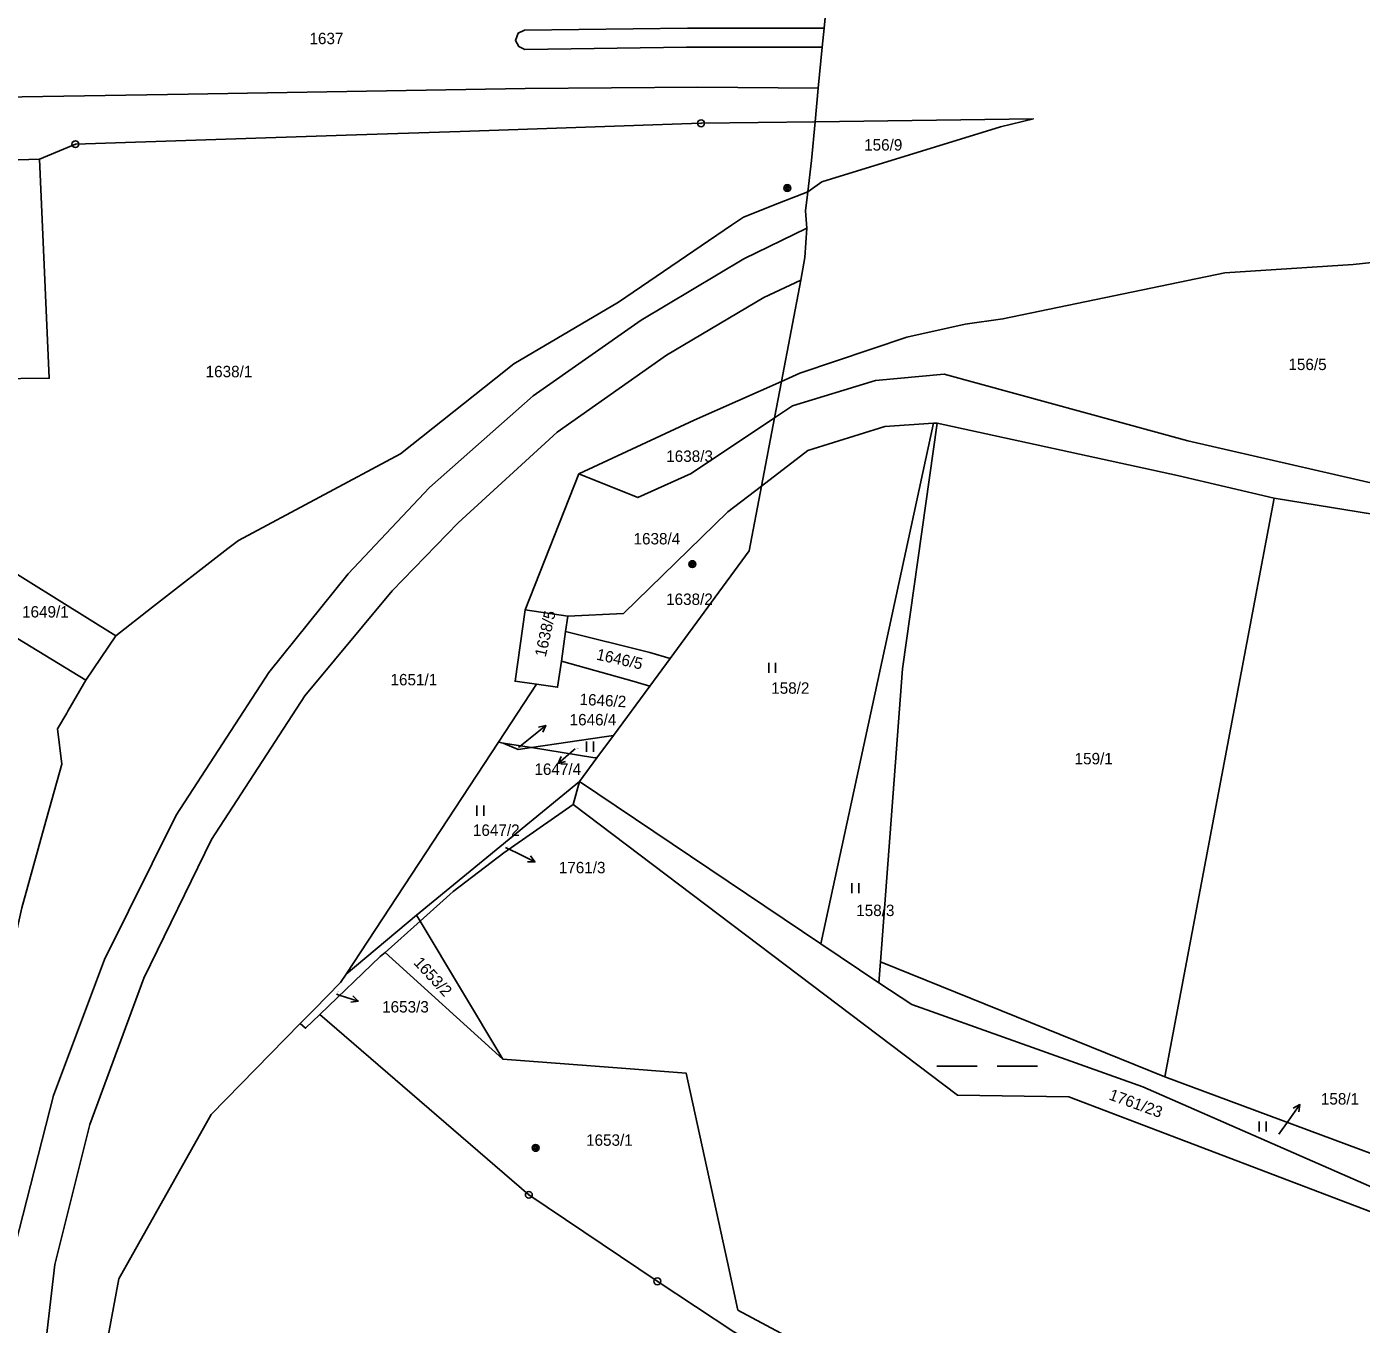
# Model space of a CAD drawing. Extents: x -737240 to -735272, y -1119606 to -1117878.
# Drawn here: x -735865.3 to -735666.6, y -1118294.6 to -1118101.4 of the extents above; entities that cross this region are included whole.
import ezdxf

# ---------------------------------------------------------------- set-up
doc = ezdxf.new("R2010")
doc.units = 0
for name, color, linetype in [('Level 1', 7, 'Continuous'), ('Level 13', 7, 'Continuous'), ('Level 16', 7, 'Continuous'), ('Level 18', 7, 'Continuous'), ('Level 25', 7, 'Continuous'), ('Level 4', 7, 'Continuous')]:
    doc.layers.add(name, color=color, linetype=linetype)

msp = doc.modelspace()

# ---------------------------------------------------------------- linework, layer by layer
at = {"layer": 'Level 1'}
for p, q in [((-735745.82, -1118093.99), (-735746.57, -1118101.59)), ((-735746.57, -1118101.59), (-735746.85, -1118104.42)), ((-735746.85, -1118104.42), (-735747.46, -1118110.54)), ((-735747.46, -1118110.54), (-735747.88, -1118115.52)), ((-735863.39, -1118121.07), (-735880.33, -1118121.65)), ((-735750.05, -1118139.1), (-735752.92, -1118154.17)), ((-735752.92, -1118154.17), (-735753.95, -1118159.58)), ((-735753.95, -1118159.58), (-735752.92, -1118154.17)), ((-735753.95, -1118159.58), (-735755.89, -1118169.79)), ((-735755.89, -1118169.79), (-735753.95, -1118159.58)), ((-735729.75, -1118160.38), (-735730.27, -1118160.42)), ((-735791.07, -1118188.21), (-735783.09, -1118167.95)), ((-735679.55, -1118171.55), (-735695.81, -1118257.7)), ((-735784.73, -1118189.12), (-735791.07, -1118188.21)), ((-735785.06, -1118191.4), (-735784.73, -1118189.12)), ((-735856.51, -1118198.68), (-735852.06, -1118192.04)), ((-735785.06, -1118191.4), (-735785.68, -1118195.83)), ((-735769.5, -1118195.41), (-735772.53, -1118199.54)), ((-735795.06, -1118207.91), (-735789.38, -1118199.27)), ((-735772.53, -1118199.54), (-735777.94, -1118206.89)), ((-735817.75, -1118242.43), (-735795.06, -1118207.91)), ((-735794.35, -1118208.02), (-735795.06, -1118207.91)), ((-735790.12, -1118208.7), (-735794.35, -1118208.02)), ((-735777.94, -1118206.89), (-735780.4, -1118210.24)), ((-735780.4, -1118210.24), (-735782.97, -1118213.74)), ((-735782.97, -1118213.74), (-735807.28, -1118233.64)), ((-735782.97, -1118213.74), (-735783.92, -1118217.15)), ((-735807.28, -1118233.64), (-735817.75, -1118242.43)), ((-735811.93, -1118239.18), (-735806.74, -1118234.53)), ((-735806.74, -1118234.53), (-735807.28, -1118233.64)), ((-735806.74, -1118234.53), (-735794.43, -1118255.09)), ((-735738.42, -1118243.7), (-735747.04, -1118237.9)), ((-735811.93, -1118239.18), (-735794.43, -1118255.09)), ((-735738.42, -1118243.7), (-735738.18, -1118240.59))]:
    msp.add_line(p, q, dxfattribs=at)
for points in [[(-735747.88, -1118115.52), (-735747.46, -1118110.54), (-735746.85, -1118104.42), (-735746.57, -1118101.59), (-735745.82, -1118093.99), (-735744.34, -1118079.05)], [(-735748.98, -1118125.95), (-735746.89, -1118124.47), (-735720.3, -1118116.28), (-735715.4, -1118115.07), (-735747.88, -1118115.52)], [(-735747.88, -1118115.52), (-735764.89, -1118115.75), (-735800.74, -1118116.95), (-735817.73, -1118117.51), (-735858.06, -1118118.86), (-735863.39, -1118121.07)], [(-735747.88, -1118115.52), (-735748.44, -1118121.27), (-735748.98, -1118125.95)], [(-735748.98, -1118125.95), (-735748.44, -1118121.27), (-735747.88, -1118115.52)], [(-735880.33, -1118121.65), (-735879.01, -1118153.87), (-735861.94, -1118153.71), (-735863.39, -1118121.07)], [(-735748.98, -1118125.95), (-735753.19, -1118127.61), (-735758.58, -1118129.73), (-735760.33, -1118130.92), (-735777.16, -1118142.36), (-735792.77, -1118151.57), (-735795.47, -1118153.71), (-735809.64, -1118164.94), (-735833.77, -1118177.85), (-735835.35, -1118179.07), (-735846.7, -1118187.89), (-735852.06, -1118192.04)], [(-735752.92, -1118154.17), (-735750.05, -1118139.1), (-735749.41, -1118135.75), (-735749.12, -1118131.38), (-735749.31, -1118128.77), (-735748.98, -1118125.95)], [(-735748.98, -1118125.95), (-735749.31, -1118128.77), (-735749.12, -1118131.38)], [(-735749.12, -1118131.38), (-735749.41, -1118135.75), (-735750.05, -1118139.1)], [(-735637.5, -1118134.34), (-735651.62, -1118135.06), (-735667.77, -1118136.76), (-735686.9, -1118138.02), (-735719.94, -1118144.87), (-735725.55, -1118145.65), (-735734.26, -1118147.6), (-735750.18, -1118152.95), (-735752.92, -1118154.17)], [(-735783.09, -1118167.95), (-735765.91, -1118159.95), (-735752.92, -1118154.17)], [(-735641.53, -1118170.06), (-735641.98, -1118170.05), (-735657.79, -1118170.95), (-735692.42, -1118163.05), (-735728.69, -1118153.12), (-735738.92, -1118154.04), (-735751.28, -1118157.8), (-735753.95, -1118159.58)], [(-735753.95, -1118159.58), (-735766.37, -1118167.87), (-735774.28, -1118171.47), (-735783.09, -1118167.95)], [(-735730.27, -1118160.42), (-735737.54, -1118160.91), (-735748.97, -1118164.49), (-735755.89, -1118169.79)], [(-735730.27, -1118160.42), (-735733.99, -1118177.6), (-735747.04, -1118237.9)], [(-735738.18, -1118240.59), (-735734.88, -1118196.97), (-735729.75, -1118160.38)], [(-735679.55, -1118171.55), (-735693.94, -1118168.18), (-735729.75, -1118160.38)], [(-735784.73, -1118189.12), (-735776.44, -1118188.72), (-735760.89, -1118173.62), (-735755.89, -1118169.79)], [(-735747.04, -1118237.9), (-735782.97, -1118213.74), (-735780.4, -1118210.24), (-735777.94, -1118206.89), (-735772.53, -1118199.54), (-735769.5, -1118195.41), (-735757.72, -1118179.39), (-735755.89, -1118169.79)], [(-735755.89, -1118169.79), (-735757.72, -1118179.39), (-735769.5, -1118195.41)], [(-735640.09, -1118175.09), (-735641.64, -1118178.81), (-735658.52, -1118174.99), (-735679.55, -1118171.55)], [(-735852.06, -1118192.04), (-735873.58, -1118178.67), (-735878.06, -1118185.56), (-735856.51, -1118198.68)], [(-735789.38, -1118199.27), (-735792.59, -1118198.81), (-735791.07, -1118188.21)], [(-735769.5, -1118195.41), (-735772.5, -1118194.54), (-735785.06, -1118191.4)], [(-735785.68, -1118195.83), (-735786.24, -1118199.72), (-735789.38, -1118199.27)], [(-735785.68, -1118195.83), (-735774.86, -1118198.88), (-735772.53, -1118199.54)], [(-735856.51, -1118198.68), (-735859.17, -1118203.26), (-735859.35, -1118203.58), (-735860.71, -1118205.91), (-735860.09, -1118211.18), (-735862.69, -1118220.54), (-735866.03, -1118232.55), (-735869.82, -1118249.31), (-735872.42, -1118262.14), (-735877.08, -1118285.12), (-735877.38, -1118307.48), (-735877.46, -1118313.64)], [(-735794.35, -1118208.02), (-735792.1, -1118208.99), (-735790.12, -1118208.7)], [(-735777.94, -1118206.89), (-735779.33, -1118207.1), (-735790.12, -1118208.7)], [(-735790.12, -1118208.7), (-735781, -1118210.15), (-735780.4, -1118210.24)], [(-735782.97, -1118213.74), (-735747.04, -1118237.9), (-735738.42, -1118243.7), (-735733.52, -1118246.93), (-735699.09, -1118259.22), (-735658.2, -1118277.14), (-735645.65, -1118281.33), (-735636.75, -1118284.3), (-735617.06, -1118288.64), (-735613.72, -1118289.38), (-735609.6, -1118288.79), (-735605.38, -1118287.61), (-735602.52, -1118284.61), (-735591.65, -1118285.67), (-735585.24, -1118249.39)], [(-735806.74, -1118234.53), (-735801.79, -1118230.1), (-735794.27, -1118224.36), (-735783.92, -1118217.15)], [(-735783.92, -1118217.15), (-735726.7, -1118260.46), (-735710.14, -1118260.7), (-735658.74, -1118280.22), (-735646.62, -1118293.31), (-735631.44, -1118288.3), (-735615.89, -1118292.99), (-735599.58, -1118292.51), (-735588.84, -1118291.05), (-735585.53, -1118286.85), (-735581.17, -1118274.09), (-735578.07, -1118254.95)], [(-735821.67, -1118248.44), (-735812.65, -1118239.82), (-735811.93, -1118239.18)], [(-735824.57, -1118249.79), (-735822.52, -1118247.7), (-735818.56, -1118243.67), (-735817.75, -1118242.43)], [(-735695.81, -1118257.7), (-735709.06, -1118252.35), (-735738.18, -1118240.59)], [(-735645.65, -1118281.33), (-735658.2, -1118277.14), (-735699.09, -1118259.22), (-735733.52, -1118246.93), (-735738.42, -1118243.7)], [(-735824.57, -1118249.79), (-735823.79, -1118250.47), (-735821.67, -1118248.44)], [(-735685.92, -1118338.07), (-735695.9, -1118334.03), (-735723.93, -1118316.24), (-735760.03, -1118295.67), (-735771.4, -1118288.15), (-735790.53, -1118275.28), (-735821.67, -1118248.44)], [(-735853.2, -1118296.31), (-735851.6, -1118287.77), (-735837.86, -1118263.33), (-735824.57, -1118249.79)], [(-735794.43, -1118255.09), (-735778.01, -1118256.34), (-735767.08, -1118257.17), (-735760.95, -1118285.3), (-735759.4, -1118292.43), (-735722.49, -1118312.19), (-735686.19, -1118335.45)], [(-735645.37, -1118274.94), (-735660.96, -1118270.66), (-735695.81, -1118257.7)]]:
    msp.add_lwpolyline(points, dxfattribs=at)
at = {"layer": 'Level 13'}
for points in [[(-735745.82, -1118093.99), (-735746.57, -1118101.59), (-735746.85, -1118104.42), (-735747.46, -1118110.54), (-735747.88, -1118115.52), (-735748.44, -1118121.27), (-735748.98, -1118125.95), (-735749.31, -1118128.77), (-735749.12, -1118131.38), (-735749.41, -1118135.75), (-735750.05, -1118139.1), (-735752.92, -1118154.17), (-735753.95, -1118159.58), (-735755.89, -1118169.79), (-735757.72, -1118179.39), (-735769.5, -1118195.41), (-735772.53, -1118199.54), (-735777.94, -1118206.89), (-735780.4, -1118210.24), (-735782.97, -1118213.74), (-735747.04, -1118237.9), (-735738.42, -1118243.7), (-735733.52, -1118246.93), (-735699.09, -1118259.22), (-735658.2, -1118277.14)], [(-735658.2, -1118277.14), (-735699.09, -1118259.22), (-735733.52, -1118246.93), (-735738.42, -1118243.7), (-735747.04, -1118237.9), (-735782.97, -1118213.74), (-735780.4, -1118210.24), (-735777.94, -1118206.89), (-735772.53, -1118199.54), (-735769.5, -1118195.41), (-735757.72, -1118179.39), (-735755.89, -1118169.79), (-735753.95, -1118159.58), (-735752.92, -1118154.17), (-735750.05, -1118139.1), (-735749.41, -1118135.75), (-735749.12, -1118131.38), (-735749.31, -1118128.77), (-735748.98, -1118125.95), (-735748.44, -1118121.27), (-735747.88, -1118115.52), (-735747.46, -1118110.54), (-735746.85, -1118104.42), (-735746.57, -1118101.59), (-735745.82, -1118093.99)]]:
    msp.add_lwpolyline(points, dxfattribs=at)
at = {"layer": 'Level 16'}
for points in [[(-735792.05, -1118208.66), (-735790.34, -1118207.28), (-735788.008, -1118205.393)], [(-735789.1, -1118205.633), (-735788.008, -1118205.393), (-735788.471, -1118206.41)], [(-735783.65, -1118208.86), (-735783.9, -1118209.08), (-735786.152, -1118211.062)], [(-735785.071, -1118210.777), (-735786.152, -1118211.062), (-735785.732, -1118210.026)], [(-735793.99, -1118223.55), (-735792.31, -1118224.38), (-735789.621, -1118225.709)], [(-735790.296, -1118224.818), (-735789.621, -1118225.709), (-735790.739, -1118225.714)], [(-735819.19, -1118245.43), (-735818.8, -1118245.55), (-735815.934, -1118246.438)], [(-735816.742, -1118245.664), (-735815.934, -1118246.438), (-735817.038, -1118246.619)], [(-735678.84, -1118266.26), (-735677.44, -1118264.29), (-735675.706, -1118261.842)], [(-735676.692, -1118262.369), (-735675.706, -1118261.842), (-735675.876, -1118262.947)]]:
    msp.add_lwpolyline(points, dxfattribs=at)
at = {"layer": 'Level 25'}
for p, q in [((-735754.817, -1118196.065), (-735754.817, -1118197.565)), ((-735753.795, -1118197.565), (-735753.795, -1118196.065)), ((-735781.927, -1118207.805), (-735781.927, -1118209.305)), ((-735780.905, -1118209.305), (-735780.905, -1118207.805)), ((-735798.277, -1118217.335), (-735798.277, -1118218.835)), ((-735797.255, -1118218.835), (-735797.255, -1118217.335)), ((-735742.437, -1118228.885), (-735742.437, -1118230.385)), ((-735741.415, -1118230.385), (-735741.415, -1118228.885)), ((-735723.79, -1118256.14), (-735729.79, -1118256.14)), ((-735720.79, -1118256.14), (-735714.79, -1118256.14)), ((-735681.767, -1118264.365), (-735681.767, -1118265.865)), ((-735680.745, -1118265.865), (-735680.745, -1118264.365))]:
    msp.add_line(p, q, dxfattribs=at)
for centre, major_axis in [((-735764.89, -1118115.75), (0.516, 0)), ((-735764.89, -1118115.75), (0.0375, 0)), ((-735858.06, -1118118.86), (0.516, 0)), ((-735858.06, -1118118.86), (0.0375, 0)), ((-735752.05, -1118125.39), (0.516, 0)), ((-735752.05, -1118125.39), (0.309, 0)), ((-735752.05, -1118125.39), (0.155, 0)), ((-735766.2, -1118181.38), (0.516, 0)), ((-735766.2, -1118181.38), (0.309, 0)), ((-735766.2, -1118181.38), (0.155, 0)), ((-735789.52, -1118268.29), (0.516, 0)), ((-735789.52, -1118268.29), (0.309, 0)), ((-735789.52, -1118268.29), (0.155, 0)), ((-735790.53, -1118275.28), (0.516, 0)), ((-735790.53, -1118275.28), (0.0375, 0)), ((-735771.4, -1118288.15), (0.516, 0)), ((-735771.4, -1118288.15), (0.0375, 0))]:
    msp.add_ellipse(centre, major_axis=major_axis, ratio=0.9848078, dxfattribs=at)
at = {"layer": 'Level 4'}
for points in [[(-735746.57, -1118101.59), (-735766.93, -1118101.58), (-735791.18, -1118101.88), (-735792.14, -1118102.32), (-735792.54, -1118103.41), (-735792.04, -1118104.34), (-735791.13, -1118104.75), (-735767.04, -1118104.42), (-735746.85, -1118104.42)], [(-735747.46, -1118110.54), (-735765.38, -1118110.37), (-735791.09, -1118110.57), (-735841.25, -1118111.42), (-735869.05, -1118111.84), (-735885.85, -1118112.36), (-735900.31, -1118112.69)], [(-735871.5, -1118330.76), (-735871.55, -1118319.72), (-735867.56, -1118284.96), (-735861.3, -1118260.51), (-735853.71, -1118240.23), (-735843.06, -1118218.78), (-735829.23, -1118197.5), (-735817.43, -1118182.83), (-735805.32, -1118169.95), (-735789.91, -1118156.35), (-735773.8, -1118145.05), (-735758.53, -1118135.93), (-735749.12, -1118131.38)], [(-735863.57, -1118353.56), (-735864.82, -1118339.26), (-735865.05, -1118319.41), (-735861.14, -1118285.63), (-735855.92, -1118264.81), (-735847.86, -1118243.02), (-735837.78, -1118222.37), (-735823.87, -1118201), (-735810.9, -1118185.35), (-735801.04, -1118175.25), (-735786.31, -1118161.73), (-735770.03, -1118150.25), (-735755.53, -1118141.68), (-735750.05, -1118139.1)]]:
    msp.add_lwpolyline(points, dxfattribs=at)

# ---------------------------------------------------------------- texts
at = {"layer": 'Level 16'}
for s, p in [('1646/4', (-735784.46, -1118205.39)), ('1647/4', (-735789.7, -1118212.76)), ('1761/3', (-735786.07, -1118227.41)), ('1653/3', (-735812.38, -1118248.14)), ('158/1', (-735672.585, -1118261.84))]:
    msp.add_text(s, height=1.7, dxfattribs=at).set_placement(p)
at = {"layer": 'Level 18'}
for s, height, rotation, p in [('1637', 1.7, 0.11007, (-735823.2, -1118103.977)), ('1638/5', 1.7, 77.46246, (-735788.026, -1118195.311)), ('1646/5', 1.7, 347.4621, (-735780.581, -1118195.584)), ('1646/2', 1.7, 356.83964, (-735783.014, -1118202.321)), ('1653/2', 1.7, 312.72804, (-735807.79, -1118240.803)), ('1653/3', 0.1, 46.48401, (-735819.087, -1118245.321)), ('1761/23', 1.7, 340.03656, (-735704.274, -1118261.056)), ('158/1', 0.1, 338.39037, (-735678.84, -1118266.26))]:
    msp.add_text(s, height=height, rotation=rotation, dxfattribs=at).set_placement(p)
for s, height, p in [('156/9', 1.7, (-735740.6, -1118119.81)), ('156/5', 1.7, (-735677.42, -1118152.49)), ('1638/1', 1.7, (-735838.66, -1118153.56)), ('1638/3', 1.7, (-735770.07, -1118166.16)), ('1638/4', 1.7, (-735774.94, -1118178.45)), ('1638/2', 1.7, (-735770.09, -1118187.46)), ('1649/1', 1.7, (-735866, -1118189.33)), ('1651/1', 1.7, (-735811.13, -1118199.43)), ('158/2', 1.7, (-735754.44, -1118200.68)), ('1646/4', 0.1, (-735791.9, -1118208.66)), ('1647/4', 0.1, (-735783.5, -1118208.86)), ('159/1', 1.7, (-735709.26, -1118211.19)), ('1647/2', 1.7, (-735798.86, -1118221.84)), ('1761/3', 0.1, (-735793.84, -1118223.55)), ('158/3', 1.7, (-735741.78, -1118233.78)), ('1653/1', 1.7, (-735782.01, -1118267.98))]:
    msp.add_text(s, height=height, dxfattribs=at).set_placement(p)

doc.saveas('drawing.dxf')
